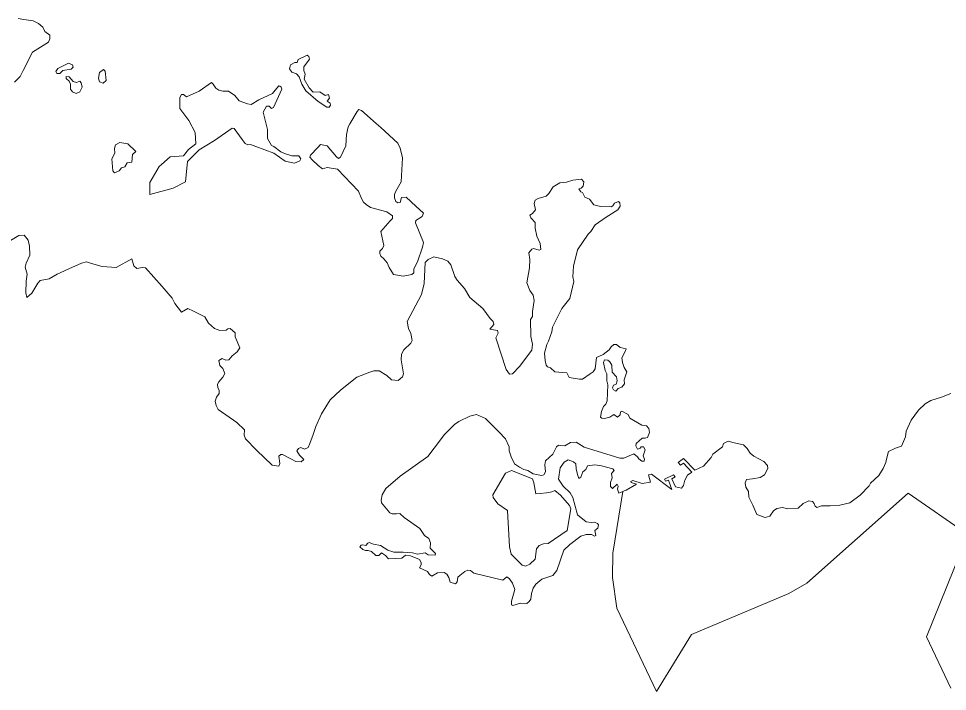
# Model space of a CAD drawing. Extents: x 369010 to 739155, y 6377141 to 6616555.
# Drawn here: x 435204 to 438153, y 6537271 to 6539406 of the extents above; entities that cross this region are included whole.
import ezdxf

# ---------------------------------------------------------------- set-up
doc = ezdxf.new("R2010")
doc.units = 0
doc.header["$LTSCALE"] = 40
doc.layers.add('1', color=7, linetype='Continuous', lineweight=13)

msp = doc.modelspace()

# ---------------------------------------------------------------- linework, layer by layer
at = {"layer": '1'}
for points in [[(435190.95, 6539204.32), (435208.99, 6539221.53), (435218.92, 6539240.9), (435248.71, 6539298.83), (435299.36, 6539330.27), (435303.49, 6539341.19), (435303, 6539352.78), (435287.28, 6539364.53), (435280.99, 6539378.6), (435266.92, 6539390.51), (435250.04, 6539398.79), (435221.24, 6539402.76), (435203.2, 6539405.58)], [(437092.92, 6538242.58), (437089.45, 6538233.81), (437092.92, 6538227.85), (437099.71, 6538223.88), (437107.16, 6538231.49), (437118.91, 6538236.62), (437127.68, 6538247.21), (437126.36, 6538259.46), (437135.46, 6538285.28), (437126.85, 6538298.68), (437120.89, 6538314.24), (437118.91, 6538328.81), (437128.01, 6538345.03), (437133.14, 6538358.1), (437114.11, 6538361.74), (437102.03, 6538371.67), (437093.75, 6538371.67), (437084.98, 6538364.39), (437079.19, 6538354.13), (437059.66, 6538339.9), (437038.8, 6538330.79), (437034.83, 6538294.71), (437027.72, 6538284.45), (437018.94, 6538278.49), (436994.78, 6538261.94), (436984.85, 6538261.12), (436952.25, 6538267.07), (436944.3, 6538281.31), (436906.73, 6538285.28), (436892.83, 6538298.02), (436883.4, 6538300.34), (436878.93, 6538306.3), (436875.29, 6538320.86), (436873.63, 6538343.54), (436881.08, 6538371.18), (436886.21, 6538381.93), (436896.97, 6538412.05), (436898.95, 6538426.29), (436928.91, 6538486.04), (436953.74, 6538517.65), (436966.48, 6538571.1), (436963.83, 6538586.66), (436965.49, 6538619.93), (436978.56, 6538671.73), (437011.99, 6538721.22), (437020.27, 6538729.99), (437035, 6538751.67), (437069.42, 6538775.83), (437106.66, 6538798.84), (437113.78, 6538810.42), (437112.95, 6538821.02), (437108.98, 6538824.99), (437095.9, 6538820.19), (437090.44, 6538811.91), (437084.81, 6538808.77), (437080.51, 6538809.93), (437051.22, 6538809.1), (437030.03, 6538814.73), (437016.63, 6538832.93), (437001.9, 6538839.22), (436994.78, 6538853.45), (436989.32, 6538855.44), (436982.53, 6538865.04), (436990.48, 6538867.36), (436995.94, 6538873.65), (436998.42, 6538888.04), (436990.81, 6538895.82), (436963.83, 6538893.17), (436943.31, 6538886.72), (436922.29, 6538884.07), (436901.1, 6538871.66), (436887.7, 6538850.81), (436879.42, 6538842.37), (436853.61, 6538835.25), (436844.5, 6538828.96), (436840.53, 6538819.03), (436844.67, 6538799.33), (436835.57, 6538786.92), (436827.29, 6538781.46), (436830.43, 6538773.85), (436843.51, 6538758.45), (436843.51, 6538740.58), (436849.47, 6538714.93), (436859.4, 6538691.59), (436861.55, 6538672.89), (436856.75, 6538670.9), (436839.04, 6538675.7), (436833.41, 6538673.72), (436823.48, 6538662.63), (436827.12, 6538641.61), (436826.3, 6538615.13), (436818.02, 6538566.8), (436827.62, 6538542.97), (436837.22, 6538527.58), (436840.36, 6538511.36), (436835.57, 6538475.77), (436836.06, 6538460.71), (436829.28, 6538451.11), (436829.94, 6538397.33), (436835.4, 6538372.33)], [(435795.54, 6538459.72), (435759.62, 6538477.43), (435741.09, 6538486.04), (435720.9, 6538474.45), (435700.7, 6538501.92), (435691.93, 6538518.47), (435660.32, 6538555.38), (435606.86, 6538615.29), (435597.76, 6538615.96), (435580.05, 6538613.14), (435570.12, 6538621.58), (435563.17, 6538643.1), (435513.85, 6538615.46), (435469.83, 6538619.43), (435435.24, 6538628.53), (435419.68, 6538633.5), (435403.79, 6538629.2), (435363.9, 6538611.49), (435338.42, 6538599.74), (435326.17, 6538594.94), (435300.85, 6538579.88), (435272.71, 6538574.91), (435264.77, 6538565.64), (435246.4, 6538534.53), (435230.67, 6538520.46), (435227.03, 6538535.36), (435227.86, 6538572.59), (435231.83, 6538594.44), (435225.38, 6538616.95), (435228.02, 6538630.02), (435240.11, 6538655.18), (435239.11, 6538683.15), (435234.31, 6538702.35), (435221.74, 6538718.73), (435205.02, 6538717.41), (435156.86, 6538688.61)], [(436835.4, 6538372.33), (436833.74, 6538353.8), (436794.69, 6538301.5), (436771.68, 6538278.16), (436762.08, 6538277.33), (436751.49, 6538292.73), (436719.22, 6538392.69), (436726.99, 6538407.59), (436724.51, 6538415.7), (436718.55, 6538416.85), (436699.69, 6538420.33), (436713.09, 6538434.56), (436710.78, 6538444.49), (436701.34, 6538453.93), (436677.51, 6538486.04), (436636.13, 6538521.12), (436620.08, 6538549.42), (436596.91, 6538576.07), (436589.46, 6538587.82), (436576.72, 6538623.9), (436566.46, 6538636.15), (436550.24, 6538643.1), (436521.94, 6538649.72), (436504.06, 6538640.78), (436495.29, 6538631.68), (436492.14, 6538564.98), (436483.7, 6538530.39), (436438.19, 6538444.99), (436441.5, 6538422.15), (436449.61, 6538406.1), (436453.58, 6538383.92), (436449.11, 6538375.48), (436426.77, 6538354.96), (436419.82, 6538340.56), (436418.16, 6538322.85), (436426.11, 6538278.99), (436422.47, 6538268.56), (436409.06, 6538257.47), (436387.55, 6538259.96), (436372.82, 6538273.03), (436348.49, 6538288.09), (436331.61, 6538288.26), (436319.19, 6538283.46), (436277.49, 6538268.23), (436225.85, 6538226.69), (436193.74, 6538195.74), (436165.94, 6538151.06), (436147.4, 6538111), (436139.62, 6538085.85), (436129.19, 6538057.88), (436123.4, 6538044.8), (436111.49, 6538039.67), (436100.4, 6538044.47), (436092.45, 6538041.16), (436087.32, 6538034.54), (436095.6, 6538020.14), (436109.33, 6538006.24), (436101.39, 6537999.78), (436084.34, 6538000.78), (436067.96, 6538008.89), (436041.81, 6538022.13), (436036.51, 6538022.62), (436030.06, 6538017.49), (436033.37, 6537993.83), (436030.06, 6537985.88), (436008.71, 6537989.03), (435959.39, 6538036.2), (435924.13, 6538071.94), (435920, 6538083.86), (435921.65, 6538100.58), (435896.99, 6538124.08), (435838.07, 6538165.78), (435830.96, 6538177.7), (435827.81, 6538191.77), (435832.78, 6538204.84), (435840.89, 6538216.26), (435841.22, 6538226.36), (435836.42, 6538234.3), (435836.09, 6538245.39), (435839.56, 6538253.34), (435852.97, 6538267.74), (435858.93, 6538279.49), (435852.64, 6538295.37), (435842.54, 6538304.64), (435840.39, 6538320.86), (435850.65, 6538326.65), (435862.07, 6538322.19), (435871.67, 6538322.85), (435881.77, 6538335.59), (435897.82, 6538348.17), (435906.43, 6538361.25), (435891.2, 6538395.67), (435892.03, 6538408.91), (435875.97, 6538422.65), (435868.19, 6538421.49), (435863.06, 6538416.52), (435842.87, 6538415.7), (435825.99, 6538422.81), (435807.29, 6538438.87), (435795.54, 6538459.72)], [(436526.4, 6537703.53), (436527.23, 6537708.33), (436511.01, 6537725.38), (436511.34, 6537742.76), (436506.21, 6537756.16), (436493.14, 6537765.27), (436478.08, 6537787.44), (436428.43, 6537822.7), (436414.85, 6537835.44), (436403.77, 6537834.61), (436390.03, 6537834.61), (436382.91, 6537837.76), (436356.27, 6537868.71), (436355.6, 6537878.14), (436358.75, 6537894.85), (436369.84, 6537914.55), (436415.19, 6537953.77), (436503.4, 6538016), (436543.62, 6538068.97), (436555.04, 6538085.35), (436587.97, 6538117.79), (436601.38, 6538126.89), (436636.13, 6538144.27), (436657.48, 6538149.07), (436686.78, 6538136.82), (436728.65, 6538094.78), (436750.33, 6538072.28), (436761.42, 6538047.28), (436761.75, 6538034.54), (436767.38, 6538015.18), (436778.47, 6537993.33), (436793.86, 6537981.91), (436808.42, 6537974.46), (436820.34, 6537971.98), (436837.39, 6537961.72), (436864.53, 6537955.43), (436871.98, 6537957.75), (436876.44, 6537967.68), (436874.79, 6537989.52), (436876.44, 6538002.1), (436900.11, 6538023.12), (436911.7, 6538046.46), (436918.32, 6538052.41), (436924.77, 6538050.76), (436937.85, 6538050.1), (436956.05, 6538060.36), (436974.42, 6538061.85), (436999.75, 6538045.3), (437112.95, 6538011.2), (437125.2, 6538010.87), (437157.47, 6538025.11), (437169.06, 6538015.51), (437173.36, 6538008.39), (437182.46, 6538001.77), (437189.58, 6538001.77), (437191.56, 6538007.73), (437186.76, 6538018.82), (437193.22, 6538037.02), (437187.92, 6538046.46), (437180.81, 6538046.46), (437177.33, 6538042.15), (437169.06, 6538039.34), (437163.43, 6538050.43), (437165.08, 6538057.55), (437183.29, 6538074.59), (437193.55, 6538074.26), (437200.34, 6538076.91), (437207.45, 6538091.97), (437204.97, 6538105.04), (437197.19, 6538113.82), (437182.13, 6538115.31), (437144.73, 6538137.48), (437139.1, 6538149.4), (437119.24, 6538160.16), (437115.43, 6538157.68), (437114.11, 6538148.24), (437105.5, 6538141.46), (437093.59, 6538149.9), (437081.34, 6538140.79), (437064.62, 6538136.82), (437055.52, 6538138.31), (437051.55, 6538141.46), (437054.69, 6538159.33), (437061.15, 6538175.22), (437068.59, 6538181.84), (437072.4, 6538192.6), (437074.39, 6538243.24), (437071.24, 6538256.32), (437071.24, 6538278.99), (437066.11, 6538289.58), (437061.31, 6538314.9), (437064.46, 6538322.52), (437075.21, 6538321.36), (437080.68, 6538316.89), (437086.97, 6538305.8), (437088.95, 6538283.62), (437102.52, 6538269.39), (437104.01, 6538256.32), (437100.87, 6538246.05), (437092.92, 6538242.58)], [(438163.9, 6538215.93), (438134.44, 6538204.02), (438100.02, 6538193.76), (438082.14, 6538183), (438061.29, 6538163.63), (438037.12, 6538131.19), (438021.4, 6538096.77), (438019.42, 6538078.9), (438006.84, 6538048.77), (437987.8, 6538042.82), (437965.63, 6538032.55), (437959.01, 6538007.23), (437957.02, 6537996.97), (437948.75, 6537978.27), (437935.01, 6537956.09), (437908.03, 6537931.6), (437904.06, 6537923.32), (437875.92, 6537894.03), (437842.66, 6537869.37), (437811.38, 6537862.25), (437780.1, 6537859.6), (437752.95, 6537859.93), (437738.55, 6537853.98), (437732.6, 6537858.28), (437729.45, 6537867.38), (437724.65, 6537873.01), (437712.41, 6537875.33), (437695.03, 6537867.38), (437679.14, 6537852.49), (437645.87, 6537849.67), (437629.65, 6537853.98), (437611.61, 6537851.66), (437600.19, 6537843.38), (437588.61, 6537827)], [(437588.61, 6537827), (437574.04, 6537822.7), (437547.56, 6537832.29), (437535.15, 6537862.25), (437522.57, 6537887.24), (437521.74, 6537905.12), (437512.81, 6537918.52), (437510.49, 6537932.42), (437514.79, 6537943.51), (437534.16, 6537945.83), (437557.99, 6537949.8), (437572.22, 6537958.08), (437582.15, 6537977.94), (437581.82, 6537987.37), (437570.24, 6538000.45), (437537.8, 6538017.49), (437526.71, 6538026.6), (437517.44, 6538041.66), (437505.86, 6538053.24), (437476.23, 6538059.86), (437457.2, 6538064.66), (437442.14, 6538057.55), (437438.66, 6538047.28), (437408.21, 6538023.95), (437402.91, 6538012.86), (437378.25, 6537985.55), (437351.28, 6537973.14), (437314.86, 6538009.55), (437297.82, 6537996.97), (437305.43, 6537989.03), (437314.53, 6537994.98), (437341.84, 6537966.85), (437327.11, 6537956.59), (437319.17, 6537941.2), (437314.86, 6537924.15), (437308.08, 6537915.38), (437289.87, 6537919.68), (437278.29, 6537945.83), (437288.22, 6537951.46), (437283.42, 6537958.08), (437254.46, 6537944.67), (437257.27, 6537938.38), (437267.2, 6537941.2), (437277.46, 6537911.9), (437213.74, 6537959.73), (437204.14, 6537958.57), (437210.6, 6537935.24), (437183.29, 6537930.77), (437153.99, 6537939.87), (437148.04, 6537937.22), (437148.86, 6537933.58), (437165.41, 6537928.78), (437133.14, 6537909.92), (437126.85, 6537907.1), (437122.71, 6537905.28)], [(437091.1, 6537977.11), (437054.53, 6537986.71), (437033.51, 6537989.36), (437010.17, 6537986.71), (437004.71, 6537975.12), (436995.61, 6537968.01), (436988.49, 6537950.96), (436982.53, 6537946.33), (436978.06, 6537959.4), (436974.26, 6537977.11), (436973.43, 6537993.33), (436965.49, 6537999.29), (436949.27, 6538005.74), (436935.86, 6537998.13), (436923.12, 6537980.25), (436917.99, 6537944.67), (436932.55, 6537922.49), (436955.56, 6537901.14), (436963.5, 6537886.08), (436978.4, 6537830.64), (437005.7, 6537808.79), (437021.92, 6537807.3), (437032.51, 6537808.13), (437042.11, 6537803.33), (437045.26, 6537799.03), (437042.94, 6537789.1), (437033.01, 6537781.15), (437036.98, 6537766.09), (437032.51, 6537763.78), (437023.08, 6537768.91), (437005.7, 6537768.91), (436989.15, 6537763.78), (436953.57, 6537736.8), (436935.03, 6537718.59), (436913.19, 6537654.87), (436899.78, 6537638.16), (436865.19, 6537626.74), (436846.16, 6537611.18), (436837.39, 6537598.93), (436831.92, 6537581.22), (436830.27, 6537563.35), (436825.47, 6537555.74), (436817.53, 6537550.28), (436797.83, 6537551.1), (436772.84, 6537543.49), (436769.36, 6537545.97), (436768.87, 6537557.72), (436779.96, 6537594.3), (436772.51, 6537614.82), (436762.91, 6537628.23), (436753.97, 6537634.68), (436741.72, 6537624.26), (436649.7, 6537646.1), (436638.28, 6537654.05), (436629.84, 6537655.21), (436620.41, 6537651.23), (436604.52, 6537638.99), (436598.56, 6537633.03), (436596.58, 6537618.3), (436591.12, 6537612.01), (436574.4, 6537617.64), (436570.1, 6537632.7), (436564.14, 6537642.46), (436555.53, 6537648.09), (436533.52, 6537646.93), (436516.47, 6537637), (436508.53, 6537642.13), (436502.57, 6537651.23), (436477.25, 6537663.48), (436481.72, 6537672.25), (436482.05, 6537680.2), (436476.42, 6537689.63), (436448.45, 6537700.72), (436431.9, 6537703.2), (436420.81, 6537694.1), (436378.11, 6537691.62), (436369.34, 6537702.37), (436356.76, 6537710.65), (436347.66, 6537701.88), (436338.06, 6537702.37), (436324.65, 6537714.29), (436313.9, 6537718.26), (436305.62, 6537717.77), (436297.35, 6537721.41), (436287.91, 6537729.68), (436291.39, 6537735.14), (436296.52, 6537735.97), (436306.12, 6537733.65), (436312.41, 6537740.77), (436317.21, 6537743.09), (436330.94, 6537737.63), (436352.96, 6537733.99), (436376.79, 6537718.59), (436394.99, 6537712.97), (436425.45, 6537712.97), (436455.07, 6537710.32), (436470.63, 6537706.68), (436495.12, 6537710.32), (436504.56, 6537704.69), (436526.4, 6537703.53)], [(438163.57, 6537280.84), (438085.78, 6537444.19), (438218.02, 6537769.07), (438028.19, 6537899.82), (437706.45, 6537614.49), (437649.02, 6537581.72), (437340.19, 6537451.47), (437229.63, 6537270.9), (437103.35, 6537535.38), (437089.61, 6537632.03), (437091.1, 6537709.66), (437122.71, 6537905.28), (437109.81, 6537899.99), (437105.01, 6537912.56), (437107.82, 6537922.49), (437104.18, 6537928.45), (437089.12, 6537914.55), (437083.32, 6537921), (437082.83, 6537933.58), (437088.46, 6537948.97), (437086.8, 6537962.05), (437094.74, 6537971.65), (437091.1, 6537977.11)], [(437122.71, 6537905.28), (437091.1, 6537709.66), (437089.61, 6537632.03), (437103.35, 6537535.38), (437229.63, 6537270.9), (437340.19, 6537451.47), (437649.02, 6537581.72), (437706.45, 6537614.49), (438028.19, 6537899.82), (438218.02, 6537769.07), (438085.78, 6537444.19), (438163.57, 6537280.84)]]:
    msp.add_lwpolyline(points, dxfattribs=at)
for points in [[(436182.49, 6539124.55), (436189.6, 6539124.55), (436194.73, 6539131), (436193.24, 6539137.29), (436183.64, 6539143.25), (436190.76, 6539153.51), (436187.95, 6539164.27), (436177.69, 6539161.13), (436160.31, 6539172.88), (436139.79, 6539171.72), (436126.71, 6539185.62), (436110.49, 6539213.76), (436113.97, 6539228.82), (436109.66, 6539241.4), (436109.66, 6539252.48), (436127.87, 6539277.14), (436125.88, 6539285.42), (436120.26, 6539289.39), (436091.79, 6539275.49), (436088.98, 6539266.72), (436081.53, 6539266.72), (436067.63, 6539258.94), (436064.15, 6539246.2), (436071.6, 6539235.93), (436086.66, 6539230.8), (436094.6, 6539220.87), (436103.38, 6539197.04), (436115.62, 6539176.85), (436154.85, 6539142.09)], [(435362.91, 6539264.07), (435329.15, 6539247.68), (435322.53, 6539237.42), (435325.34, 6539231.13), (435335.11, 6539231.47), (435344.21, 6539241.4), (435371.52, 6539245.04), (435377.97, 6539250.99), (435375.49, 6539258.77)], [(435473.3, 6539243.88), (435461.05, 6539234.28), (435457.58, 6539216.9), (435461.05, 6539204.65), (435472.97, 6539200.18), (435481.74, 6539208.63), (435479.26, 6539239.08)], [(435386.58, 6539168.24), (435398.49, 6539173.7), (435405.61, 6539187.61), (435402.47, 6539201.51), (435398.16, 6539206.64), (435388.23, 6539202.67), (435377.47, 6539205.81), (435364.4, 6539221.2), (435355.3, 6539222.03), (435355.3, 6539215.74), (435364.9, 6539206.64), (435369.2, 6539197.04), (435369.2, 6539181.98), (435374.83, 6539172.88)], [(435777.66, 6538989.5), (435825.83, 6539018.79), (435882.43, 6539058.02), (435888.72, 6539057.35), (435913.87, 6539022.43), (435923.8, 6539009.69), (435931.58, 6539005.39), (435940.69, 6539005.88), (435957.07, 6538999.93), (436014.33, 6538978.41), (436050.91, 6538953.09), (436079.71, 6538946.47), (436096.76, 6538953.91), (436100.4, 6538960.7), (436093.61, 6538969.8), (436071.43, 6538969.8), (436048.43, 6538977.25), (436037.01, 6538982.38), (436014.33, 6538999.43), (436007.22, 6539002.57), (435994.8, 6539025.58), (435994.8, 6539053.38), (435980.9, 6539109.16), (435991.33, 6539127.36), (435999.94, 6539128.19), (436007.05, 6539120.58), (436013.84, 6539123.06), (436039.49, 6539181.98), (436037.5, 6539187.61), (436034.03, 6539191.58), (436030.39, 6539192.74), (436018.97, 6539178.5), (436010.2, 6539168.24), (435966.67, 6539148.05), (435942.17, 6539133.32), (435931.25, 6539134.98), (435904.77, 6539144.74), (435890.87, 6539161.79), (435870.35, 6539175.36), (435852.47, 6539175.36), (435840.22, 6539178.83), (435830.29, 6539185.12), (435822.35, 6539197.54), (435816.06, 6539202.67), (435777.83, 6539175.36), (435737.45, 6539156.99), (435727.18, 6539164.27), (435721.56, 6539164.6), (435716.1, 6539155.5), (435716.43, 6539119.92), (435744.73, 6539081.85), (435764.92, 6539043.78), (435766.57, 6539008.53), (435743.24, 6538989.99), (435727.52, 6538969.8), (435685.15, 6538966.66), (435658.34, 6538942.5), (435650.72, 6538936.54), (435621.1, 6538885.07), (435620.6, 6538847.33), (435695.24, 6538867.19), (435734.47, 6538887.88), (435740.43, 6538951.93)], [(436307.94, 6538815.72), (436321.84, 6538805.79), (436372.98, 6538792.71), (436391.35, 6538779.31), (436391.02, 6538771.36), (436383.41, 6538764.25), (436354.61, 6538729.82), (436364.04, 6538685.47), (436359.74, 6538675.87), (436351.3, 6538667.26), (436351.3, 6538660.48), (436354.61, 6538651.87), (436364.04, 6538643.43), (436374.47, 6538630.85), (436380.1, 6538615.79), (436394.66, 6538593.61), (436425.28, 6538588.48), (436452.92, 6538593.12), (436458.38, 6538598.41), (436459.21, 6538611.82), (436470.79, 6538634.33), (436486.35, 6538680.34), (436489.17, 6538695.4), (436463.84, 6538757.46), (436465, 6538765.07), (436485.36, 6538778.15), (436489.33, 6538788.08), (436465.5, 6538810.59), (436434.22, 6538839.06), (436419.65, 6538837.57), (436415.35, 6538822.01), (436407.74, 6538821.35), (436401.78, 6538824.82), (436397.15, 6538836.41), (436397.48, 6538847.83), (436401.45, 6538858.42), (436418.5, 6538887.38), (436422.96, 6538964.18), (436415.52, 6538994.79), (436407.57, 6539010.52), (436353.95, 6539060), (436339.72, 6539072.75), (436292.88, 6539114.29), (436283.77, 6539116.77), (436279.31, 6539110.81), (436255.97, 6539071.92), (436250.84, 6539061.99), (436245.05, 6539037.49), (436243.39, 6539001.91), (436226.51, 6538965.5), (436219.72, 6538961.53), (436213.44, 6538966.66), (436183.64, 6539001.91), (436162.29, 6539005.88), (436154.02, 6538996.78), (436130.68, 6538972.12), (436129.03, 6538965.83), (436136.15, 6538957.56), (436155.18, 6538939.35), (436168.42, 6538928.59), (436183.81, 6538932.9), (436216.41, 6538927.77), (436283.11, 6538858.42), (436292.22, 6538834.75), (436299.33, 6538823.66)], [(435525.77, 6539012.5), (435512.36, 6539005.06), (435508.72, 6538993.14), (435510.04, 6538978.41), (435500.11, 6538960.7), (435503.26, 6538922.3), (435508.39, 6538916.35), (435523.78, 6538922.97), (435530.57, 6538931.74), (435541.32, 6538935.71), (435548.77, 6538947.63), (435564.16, 6538949.94), (435566.15, 6538974.11), (435576.91, 6538984.04), (435551.09, 6539008.2)], [(436802.8, 6537671.76), (436813.06, 6537668.45), (436827.46, 6537674.4), (436843.67, 6537689.96), (436848.14, 6537723.23), (436856.42, 6537733.82), (436870.65, 6537739.45), (436885.22, 6537740.61), (436946.12, 6537781.82), (436957.21, 6537850.33), (436953.24, 6537860.93), (436923.94, 6537893.37), (436906.07, 6537908.43), (436896.64, 6537903.79), (436880.09, 6537900.65), (436859.56, 6537898.99), (436846.49, 6537897.83), (436840.2, 6537933.09), (436835.4, 6537945.33), (436768.54, 6537972.31), (436750, 6537963.54), (436709.95, 6537894.19), (436710.28, 6537885.92), (436725.67, 6537866.06), (436756.62, 6537844.71), (436763.07, 6537729.52), (436767.87, 6537706.18)]]:
    msp.add_lwpolyline(points, close=True, dxfattribs=at)

doc.saveas('drawing.dxf')
